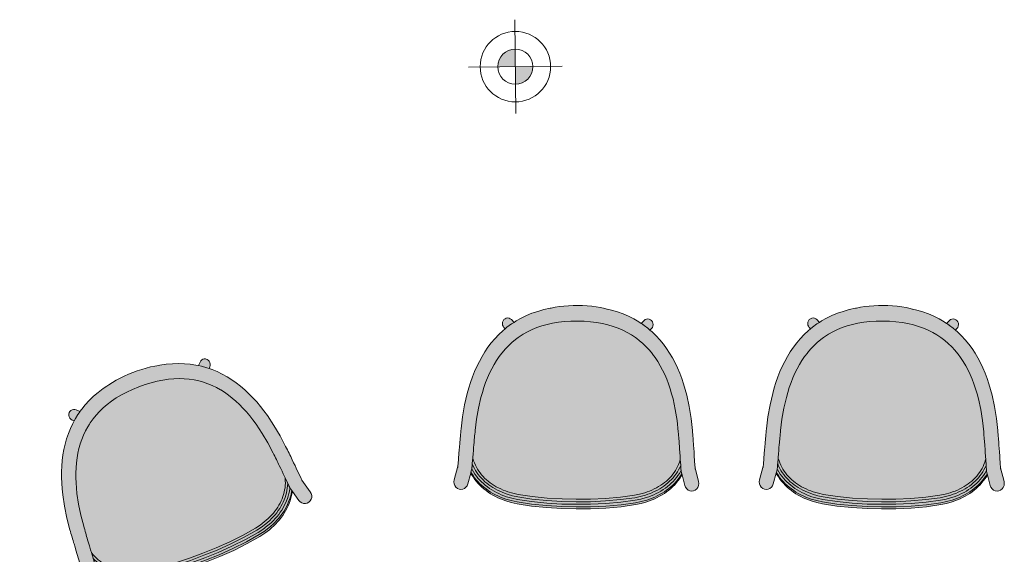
# Model space of a CAD drawing. Header units: millimetres. Extents: x 31882 to 271790, y -35693 to 24917.
# Tile 389 of 524: x 147994 to 150091, y 16677 to 17815. Entities that reach past the tile are written whole.
import ezdxf

# ---------------------------------------------------------------- set-up
doc = ezdxf.new("R2010")
doc.units = ezdxf.units.MM
doc.header["$MEASUREMENT"] = 0
for name, color, linetype, lineweight in [('02_Elevation 00', 8, 'Continuous', 9), ('08_Hatch', 140, 'Continuous', 9), ('@00 Furniture', 14, 'Continuous', 15)]:
    doc.layers.add(name, color=color, linetype=linetype, lineweight=lineweight)
doc.layers.add('PLUMBING-DW-WW-PIPE', color=7, linetype='Continuous', true_color=0x007f7f)

# ---------------------------------------------------------------- blocks, each defined once
blk = doc.blocks.new('bar chair')
at = {"layer": '08_Hatch', "true_color": 0xffffff}
h = blk.add_hatch(color=7, dxfattribs=at)
h.dxf.hatch_style = 1
h.paths.add_polyline_path([(9242.5, 11904.1), (9232.4, 11900.3), (9222.5, 11896.1), (9213, 11891.6), (9203.8, 11886.7), (9195, 11881.5), (9186.5, 11875.9), (9178.4, 11869.9), (9170.7, 11863.6), (9163.4, 11856.8), (9156.4, 11849.6), (9149.9, 11842), (9145.7, 11836.5), (9143.8, 11834), (9138.1, 11825.5), (9132.9, 11816.4), (9128.1, 11806.9), (9123.8, 11796.9), (9120, 11786.3), (9116.7, 11775.2), (9114, 11763.4), (9111.8, 11751.1), (9110.1, 11738.1), (9109.1, 11724.6), (9108.7, 11710.3), (9108.9, 11696.1), (9109.7, 11682.5), (9111.2, 11669.5), (9113.2, 11657.2), (9115.8, 11645.4), (9119, 11634.2), (9122.6, 11623.6), (9126.8, 11613.5), (9131.4, 11603.9), (9136.5, 11594.8), (9142.1, 11586.2), (9143.9, 11583.7), (9148.1, 11578.1), (9154.5, 11570.4), (9161.3, 11563.1), (9168.6, 11556.2), (9176.2, 11549.8), (9176.7, 11549.4), (9184.2, 11543.7), (9192.6, 11538), (9201.4, 11532.6), (9210.5, 11527.6), (9219.9, 11523), (9229.7, 11518.7), (9239.8, 11514.7), (9250.2, 11511), (9260.8, 11507.7), (9271.6, 11504.7), (9294.3, 11499.5), (9317.6, 11495.4), (9341.8, 11492.4), (9345.5, 11492.1), (9349.4, 11491.7), (9353.2, 11491.3), (9357, 11490.9), (9360.7, 11490.6), (9364.4, 11490.3), (9368, 11489.9), (9371.5, 11489.6), (9378.3, 11489), (9384.8, 11488.5), (9390.9, 11488), (9400.2, 11487.3), (9401.5, 11487.6), (9406.3, 11489.1), (9410.9, 11490.8), (9415.4, 11492.8), (9419.8, 11494.9), (9424, 11497.4), (9428.2, 11500), (9432.1, 11502.8), (9436, 11505.9), (9439.7, 11509.2), (9443.2, 11512.6), (9446.6, 11516.3), (9449.9, 11520.1), (9453, 11524.1), (9456, 11528.3), (9458.8, 11532.7), (9461.5, 11537.2), (9464, 11541.9), (9466.3, 11546.7), (9468.5, 11551.7), (9470.5, 11556.8), (9472.3, 11562), (9475.5, 11572.9), (9477.9, 11584.1), (9482.5, 11613.9), (9485.7, 11645.6), (9487.6, 11677.4), (9488.1, 11707.7), (9488.1, 11738), (9486.6, 11769.8), (9483.8, 11801.6), (9479.7, 11831.4), (9477.4, 11842.7), (9474.4, 11853.6), (9472.6, 11858.8), (9470.7, 11863.9), (9468.6, 11868.9), (9466.3, 11873.8), (9463.9, 11878.5), (9461.3, 11883.1), (9458.5, 11887.5), (9455.6, 11891.7), (9452.5, 11895.8), (9449.3, 11899.7), (9446, 11903.4), (9442.4, 11906.9), (9438.8, 11910.2), (9435, 11913.3), (9431.1, 11916.2), (9427, 11918.9), (9422.8, 11921.4), (9418.4, 11923.6), (9413.9, 11925.6), (9409.3, 11927.4), (9404.5, 11929), (9403.3, 11929.3), (9396.8, 11928.9), (9387.9, 11928.3), (9381.4, 11927.8), (9374.6, 11927.3), (9371, 11927.1), (9367.4, 11926.8), (9363.8, 11926.5), (9360.1, 11926.2), (9356.3, 11925.9), (9352.4, 11925.6), (9348.5, 11925.3), (9344.8, 11925), (9320.6, 11922.3), (9297.2, 11918.6), (9274.5, 11913.7), (9263.6, 11910.8), (9252.9, 11907.6)])
h.paths.add_polyline_path([(9093.5, 11807.5), (9089.1, 11795.3), (9085.4, 11782.5), (9083.3, 11773.7), (9083.1, 11772.9), (9082, 11768.5), (9080.1, 11759.6), (9078.5, 11750.3), (9077.2, 11740.7), (9076.3, 11730.9), (9075.8, 11721), (9075.5, 11711.1), (9075.6, 11701.1), (9076.1, 11691.2), (9076.8, 11681.4), (9077.9, 11671.9), (9079.4, 11662.5), (9081, 11654.3), (9081.4, 11651.8), (9084.4, 11638.5), (9088, 11625.7), (9092.2, 11613.4), (9097, 11601.7), (9102.4, 11590.5), (9108.4, 11579.9), (9111.4, 11575.2), (9114.9, 11569.8), (9122, 11560.1), (9125.2, 11556.3), (9129.6, 11551.1), (9137.6, 11542.5), (9146.2, 11534.4), (9155.1, 11526.8), (9164.5, 11519.7), (9174.2, 11513.1), (9184.3, 11507), (9194.7, 11501.3), (9205.4, 11496), (9216.4, 11491.1), (9227.7, 11486.7), (9239.2, 11482.6), (9250.9, 11478.9), (9263, 11475.6), (9287.4, 11470), (9312.5, 11465.6), (9337.9, 11462.5), (9342.2, 11462), (9346.3, 11461.6), (9350.3, 11461.2), (9354.3, 11460.9), (9358.2, 11460.5), (9362, 11460.1), (9365.8, 11459.8), (9369.5, 11459.5), (9376.6, 11458.9), (9383.4, 11458.3), (9389.7, 11457.8), (9413.7, 11455.9), (9415.3, 11455.7), (9417.6, 11455.5), (9417.6, 11455.5), (9419.6, 11455.4), (9419.9, 11455.3), (9419, 11455.4), (9418, 11455.5), (9417.7, 11455.5), (9446.9, 11447.6), (9451.1, 11447), (9455.2, 11447.5), (9459.1, 11449), (9462.5, 11451.4), (9465.1, 11454.5), (9466.7, 11458.2), (9467.3, 11462.1), (9466.8, 11466), (9465.2, 11469.7), (9462.7, 11472.8), (9459.3, 11475.3), (9455.4, 11476.8), (9432.6, 11483), (9430.7, 11483.5), (9425.8, 11484.9), (9425.5, 11484.9), (9425, 11485), (9423.3, 11485.2), (9423.2, 11485.2), (9420.8, 11485.5), (9420.1, 11485.6), (9419.3, 11485.7), (9418.2, 11485.8), (9417, 11485.9), (9415.6, 11486), (9414.1, 11486.2), (9412.6, 11486.3), (9412.6, 11486.3), (9412.4, 11486.3), (9412.2, 11486.3), (9400.2, 11487.3), (9390.9, 11488), (9384.8, 11488.5), (9378.3, 11489), (9371.5, 11489.6), (9368, 11489.9), (9364.4, 11490.3), (9360.7, 11490.6), (9357, 11490.9), (9353.2, 11491.3), (9349.4, 11491.7), (9345.5, 11492.1), (9341.8, 11492.4), (9317.6, 11495.4), (9294.3, 11499.5), (9271.6, 11504.7), (9260.8, 11507.7), (9250.2, 11511), (9239.8, 11514.7), (9229.7, 11518.7), (9219.9, 11523), (9210.5, 11527.6), (9201.4, 11532.6), (9192.6, 11538), (9184.2, 11543.7), (9176.7, 11549.4), (9176.2, 11549.8), (9168.6, 11556.2), (9161.3, 11563.1), (9154.5, 11570.4), (9148.1, 11578.1), (9143.9, 11583.7), (9142.1, 11586.2), (9136.5, 11594.8), (9131.4, 11603.9), (9126.8, 11613.5), (9122.6, 11623.6), (9119, 11634.2), (9115.8, 11645.4), (9113.2, 11657.2), (9111.2, 11669.5), (9109.7, 11682.5), (9108.9, 11696.1), (9108.7, 11710.3), (9109.1, 11724.6), (9110.1, 11738.1), (9111.8, 11751.1), (9114, 11763.4), (9116.7, 11775.2), (9120, 11786.3), (9123.8, 11796.9), (9128.1, 11806.9), (9132.9, 11816.4), (9138.1, 11825.5), (9143.8, 11834), (9145.7, 11836.5), (9149.9, 11842), (9156.4, 11849.6), (9163.4, 11856.8), (9170.7, 11863.6), (9178.4, 11869.9), (9178.9, 11870.3), (9186.5, 11875.9), (9195, 11881.5), (9203.8, 11886.7), (9213, 11891.6), (9222.5, 11896.1), (9232.4, 11900.3), (9242.5, 11904.1), (9252.9, 11907.6), (9263.6, 11910.8), (9274.5, 11913.7), (9297.2, 11918.6), (9320.6, 11922.3), (9344.8, 11925), (9348.5, 11925.3), (9352.4, 11925.6), (9356.3, 11925.9), (9360.1, 11926.2), (9363.8, 11926.5), (9367.4, 11926.8), (9371, 11927.1), (9374.6, 11927.3), (9381.4, 11927.8), (9387.9, 11928.3), (9396.8, 11928.9), (9403.3, 11929.3), (9415.3, 11930.1), (9416.4, 11930.2), (9416.4, 11930.2), (9417.2, 11930.2), (9418.7, 11930.3), (9420.1, 11930.4), (9421.3, 11930.5), (9422.4, 11930.6), (9423.3, 11930.7), (9423.9, 11930.7), (9426.4, 11931), (9428.1, 11931.2), (9428.6, 11931.3), (9428.9, 11931.3), (9433.8, 11932.6), (9435.8, 11933.1), (9458.7, 11939), (9462.6, 11940.5), (9465.9, 11942.9), (9468.5, 11946), (9470.2, 11949.6), (9470.7, 11953.6), (9470.2, 11957.5), (9468.6, 11961.1), (9466.1, 11964.3), (9462.8, 11966.7), (9458.9, 11968.3), (9454.7, 11968.8), (9450.5, 11968.3), (9421.2, 11960.8), (9421.5, 11960.8), (9423.1, 11960.9), (9423.4, 11961), (9422.5, 11960.9), (9421.2, 11960.8), (9421.2, 11960.8), (9420.2, 11960.7), (9418.8, 11960.6), (9417.2, 11960.5), (9415.5, 11960.4), (9396.2, 11959.1), (9386.9, 11958.5), (9380.1, 11958), (9373, 11957.5), (9369.3, 11957.3), (9365.5, 11957), (9361.7, 11956.7), (9357.8, 11956.4), (9353.8, 11956), (9349.7, 11955.7), (9345.7, 11955.4), (9341.4, 11955), (9315.9, 11952.2), (9290.7, 11948.2), (9266.3, 11942.9), (9254.1, 11939.7), (9242.3, 11936.2), (9230.8, 11932.3), (9219.4, 11928), (9208.4, 11923.3), (9197.6, 11918.2), (9187.1, 11912.6), (9176.9, 11906.6), (9167.1, 11900.1), (9157.7, 11893.2), (9148.6, 11885.7), (9140, 11877.8), (9131.8, 11869.3), (9127.9, 11864.7), (9124.1, 11860.3), (9117.9, 11852.2), (9117.3, 11851.3), (9116.9, 11850.8), (9116.4, 11850.1), (9115.3, 11848.5), (9113.9, 11846.4), (9113.7, 11846), (9113.7, 11846), (9110.2, 11840.8), (9104.1, 11830.2), (9098.5, 11819.1)])
h.paths.add_polyline_path([(9111.4, 11575.2), (9105.6, 11569.5), (9103.7, 11567.2), (9102.5, 11564.5), (9102.1, 11561.6), (9102.4, 11558.7), (9103.6, 11556), (9105.5, 11553.6), (9108, 11551.8), (9110.9, 11550.7), (9113.9, 11550.3), (9117.1, 11550.6), (9119.9, 11551.7), (9122.4, 11553.5), (9125.2, 11556.3), (9122, 11560.1), (9114.9, 11569.8)], flags=17)
h.paths.add_polyline_path([(9116.2, 11871.3), (9113.1, 11871), (9110.2, 11869.9), (9107.7, 11868.1), (9105.8, 11865.8), (9104.6, 11863.1), (9104.1, 11860.2), (9104.5, 11857.3), (9105.7, 11854.6), (9107.6, 11852.2), (9113.7, 11846), (9113.8, 11846.1), (9113.9, 11846.4), (9115.3, 11848.5), (9116.4, 11850.1), (9116.9, 11850.8), (9117.3, 11851.3), (9117.9, 11852.2), (9124.1, 11860.3), (9127.9, 11864.7), (9124.6, 11868), (9122.2, 11869.8), (9119.3, 11870.9)], flags=17)
h.paths.add_polyline_path([(9484.9, 11832.1), (9482.5, 11843.7), (9479.4, 11854.9), (9477.6, 11860.3), (9475.6, 11865.6), (9473.4, 11870.8), (9471.1, 11875.8), (9468.6, 11880.7), (9465.9, 11885.5), (9463, 11890.1), (9460, 11894.5), (9456.8, 11898.7), (9453.4, 11902.8), (9449.9, 11906.6), (9446.2, 11910.3), (9442.4, 11913.8), (9438.4, 11917.1), (9434.2, 11920.1), (9429.9, 11923), (9425.4, 11925.6), (9420.8, 11928), (9416.1, 11930.1), (9415.7, 11930.1), (9415.3, 11930.1), (9403.3, 11929.3), (9404.5, 11929), (9409.3, 11927.4), (9413.9, 11925.6), (9418.4, 11923.6), (9422.8, 11921.4), (9427, 11918.9), (9431.1, 11916.2), (9435, 11913.3), (9438.8, 11910.2), (9442.4, 11906.9), (9446, 11903.4), (9449.3, 11899.7), (9452.5, 11895.8), (9455.6, 11891.7), (9458.5, 11887.5), (9461.3, 11883.1), (9463.9, 11878.5), (9466.3, 11873.8), (9468.6, 11868.9), (9470.7, 11863.9), (9472.6, 11858.8), (9474.4, 11853.6), (9477.4, 11842.7), (9479.7, 11831.4), (9483.8, 11801.6), (9486.6, 11769.8), (9488.1, 11738), (9488.1, 11707.7), (9487.6, 11677.4), (9485.7, 11645.6), (9482.5, 11613.9), (9477.9, 11584.1), (9475.5, 11572.9), (9472.3, 11562), (9470.5, 11556.8), (9468.5, 11551.7), (9466.3, 11546.7), (9464, 11541.9), (9461.5, 11537.2), (9458.8, 11532.7), (9456, 11528.3), (9453, 11524.1), (9449.9, 11520.1), (9446.6, 11516.3), (9443.2, 11512.6), (9439.7, 11509.2), (9436, 11505.9), (9432.1, 11502.8), (9428.2, 11500), (9424, 11497.4), (9419.8, 11494.9), (9415.4, 11492.8), (9410.9, 11490.8), (9406.3, 11489.1), (9401.5, 11487.6), (9400.2, 11487.3), (9412.2, 11486.3), (9412.4, 11486.3), (9412.6, 11486.3), (9412.6, 11486.3), (9413, 11486.3), (9417.8, 11488.3), (9422.4, 11490.7), (9426.9, 11493.2), (9431.2, 11496), (9435.4, 11499), (9439.5, 11502.2), (9443.4, 11505.7), (9447.1, 11509.3), (9450.7, 11513.1), (9454.1, 11517.1), (9457.4, 11521.3), (9460.4, 11525.7), (9463.4, 11530.2), (9466.1, 11534.9), (9468.7, 11539.8), (9471.1, 11544.8), (9473.4, 11549.9), (9475.5, 11555.2), (9477.4, 11560.6), (9480.6, 11571.7), (9483.1, 11583.3), (9487.7, 11613.3), (9491, 11645.2), (9492.9, 11677.2), (9493.3, 11707.6), (9493.3, 11738.1), (9491.8, 11770.1), (9489, 11802.1)])
h.paths.add_polyline_path([(9490.3, 11833), (9487.9, 11844.9), (9484.7, 11856.4), (9482.8, 11862), (9480.8, 11867.5), (9478.5, 11872.8), (9476.1, 11878), (9473.5, 11883.1), (9470.7, 11888), (9467.7, 11892.8), (9464.5, 11897.4), (9461.2, 11901.8), (9457.7, 11906), (9454, 11910.1), (9450.1, 11914), (9446.1, 11917.6), (9441.9, 11921.1), (9437.5, 11924.3), (9433, 11927.3), (9428.2, 11930.1), (9426.4, 11931), (9423.9, 11930.7), (9423.3, 11930.7), (9422.4, 11930.6), (9421.3, 11930.5), (9420.1, 11930.4), (9418.7, 11930.3), (9417.2, 11930.2), (9416.7, 11930.2), (9416.4, 11930.2), (9416.1, 11930.1), (9420.8, 11928), (9425.4, 11925.6), (9429.9, 11923), (9434.2, 11920.1), (9438.4, 11917.1), (9442.4, 11913.8), (9446.2, 11910.3), (9449.9, 11906.6), (9453.4, 11902.8), (9456.8, 11898.7), (9460, 11894.5), (9463, 11890.1), (9465.9, 11885.5), (9468.6, 11880.7), (9471.1, 11875.8), (9473.4, 11870.8), (9475.6, 11865.6), (9477.6, 11860.3), (9479.4, 11854.9), (9482.5, 11843.7), (9484.9, 11832.1), (9489, 11802.1), (9491.8, 11770.1), (9493.3, 11738.1), (9493.3, 11707.6), (9492.9, 11677.2), (9491, 11645.2), (9487.7, 11613.3), (9483.1, 11583.3), (9480.6, 11571.7), (9477.4, 11560.6), (9475.5, 11555.2), (9473.4, 11549.9), (9471.1, 11544.8), (9468.7, 11539.8), (9466.1, 11534.9), (9463.4, 11530.2), (9460.4, 11525.7), (9457.4, 11521.3), (9454.1, 11517.1), (9450.7, 11513.1), (9447.1, 11509.3), (9443.4, 11505.7), (9439.5, 11502.2), (9435.4, 11499), (9431.2, 11496), (9426.9, 11493.2), (9422.4, 11490.7), (9417.8, 11488.3), (9413, 11486.3), (9413.3, 11486.2), (9413.6, 11486.2), (9414.1, 11486.2), (9415.6, 11486), (9417, 11485.9), (9418.2, 11485.8), (9419.3, 11485.7), (9420.1, 11485.6), (9420.8, 11485.5), (9423.2, 11485.2), (9425.1, 11486.2), (9429.9, 11488.9), (9434.5, 11491.8), (9438.9, 11495), (9443.2, 11498.4), (9447.3, 11502), (9451.2, 11505.8), (9454.9, 11509.8), (9458.5, 11514), (9461.9, 11518.4), (9465.1, 11522.9), (9468.2, 11527.6), (9471, 11532.5), (9473.7, 11537.5), (9476.2, 11542.7), (9478.6, 11548), (9480.7, 11553.5), (9482.7, 11559.1), (9486, 11570.5), (9488.6, 11582.4), (9493.2, 11612.7), (9496.5, 11644.8), (9498.4, 11677), (9498.9, 11707.6), (9498.8, 11738.2), (9497.4, 11770.4), (9494.5, 11802.6)])
h.paths.add_polyline_path([(9495.5, 11833.7), (9493, 11845.9), (9489.8, 11857.7), (9487.8, 11863.5), (9485.7, 11869.2), (9483.4, 11874.7), (9480.9, 11880.1), (9478.2, 11885.3), (9475.3, 11890.4), (9472.2, 11895.3), (9468.9, 11900.1), (9465.4, 11904.7), (9461.8, 11909.1), (9457.9, 11913.4), (9453.9, 11917.4), (9449.6, 11921.2), (9445.2, 11924.9), (9440.6, 11928.2), (9435.9, 11931.4), (9433.8, 11932.6), (9428.9, 11931.3), (9428.6, 11931.3), (9428.1, 11931.2), (9426.4, 11931), (9428.2, 11930.1), (9433, 11927.3), (9437.5, 11924.3), (9441.9, 11921.1), (9446.1, 11917.6), (9450.1, 11914), (9454, 11910.1), (9457.7, 11906), (9461.2, 11901.8), (9464.5, 11897.4), (9467.7, 11892.8), (9470.7, 11888), (9473.5, 11883.1), (9476.1, 11878), (9478.5, 11872.8), (9480.8, 11867.5), (9482.8, 11862), (9484.7, 11856.4), (9487.9, 11844.9), (9490.3, 11833), (9494.5, 11802.6), (9497.4, 11770.4), (9498.8, 11738.2), (9498.9, 11707.6), (9498.4, 11677), (9496.5, 11644.8), (9493.2, 11612.7), (9488.6, 11582.4), (9486, 11570.5), (9482.7, 11559.1), (9480.7, 11553.5), (9478.6, 11548), (9476.2, 11542.7), (9473.7, 11537.5), (9471, 11532.5), (9468.2, 11527.6), (9465.1, 11522.9), (9461.9, 11518.4), (9458.5, 11514), (9454.9, 11509.8), (9451.2, 11505.8), (9447.3, 11502), (9443.2, 11498.4), (9438.9, 11495), (9434.5, 11491.8), (9429.9, 11488.9), (9425.1, 11486.2), (9423.3, 11485.2), (9425, 11485), (9425.5, 11484.9), (9425.8, 11484.9), (9430.7, 11483.5), (9432.7, 11484.7), (9437.6, 11487.8), (9442.2, 11491.1), (9446.7, 11494.7), (9450.9, 11498.5), (9455, 11502.4), (9459, 11506.6), (9462.7, 11511), (9466.2, 11515.5), (9469.6, 11520.3), (9472.7, 11525.2), (9475.7, 11530.2), (9478.5, 11535.4), (9481.1, 11540.8), (9483.4, 11546.2), (9485.7, 11551.9), (9487.7, 11557.6), (9491.1, 11569.4), (9493.8, 11581.6), (9498.4, 11612.1), (9501.7, 11644.4), (9503.7, 11676.9), (9504.1, 11707.6), (9504.1, 11738.3), (9502.6, 11770.7), (9499.7, 11803.1)])
h.paths.add_polyline_path([(9499.6, 11833.7), (9497.1, 11845.9), (9493.8, 11857.7), (9491.8, 11863.5), (9489.6, 11869.1), (9487.3, 11874.7), (9484.7, 11880), (9481.9, 11885.3), (9479, 11890.4), (9475.8, 11895.3), (9472.5, 11900.1), (9468.9, 11904.7), (9465.2, 11909.1), (9461.3, 11913.4), (9457.2, 11917.4), (9452.8, 11921.2), (9448.3, 11924.8), (9443.7, 11928.2), (9438.8, 11931.4), (9435.8, 11933.1), (9433.8, 11932.6), (9435.9, 11931.4), (9440.6, 11928.2), (9445.2, 11924.9), (9449.6, 11921.2), (9453.9, 11917.4), (9457.9, 11913.4), (9461.8, 11909.1), (9465.4, 11904.7), (9468.9, 11900.1), (9472.2, 11895.3), (9475.3, 11890.4), (9478.2, 11885.3), (9480.9, 11880.1), (9483.4, 11874.7), (9485.7, 11869.2), (9487.8, 11863.5), (9489.8, 11857.7), (9493, 11845.9), (9495.5, 11833.7), (9499.7, 11803.1), (9502.6, 11770.7), (9504.1, 11738.3), (9504.1, 11707.6), (9503.7, 11676.9), (9501.7, 11644.4), (9498.4, 11612.1), (9493.8, 11581.6), (9491.1, 11569.4), (9487.7, 11557.6), (9485.7, 11551.9), (9483.4, 11546.2), (9481.1, 11540.8), (9478.5, 11535.4), (9475.7, 11530.2), (9472.7, 11525.2), (9469.6, 11520.3), (9466.2, 11515.5), (9462.7, 11511), (9459, 11506.6), (9455, 11502.4), (9450.9, 11498.5), (9446.7, 11494.7), (9442.2, 11491.1), (9437.6, 11487.8), (9432.7, 11484.7), (9430.7, 11483.5), (9432.6, 11483), (9435.7, 11484.7), (9440.6, 11487.8), (9445.3, 11491.1), (9449.9, 11494.7), (9454.2, 11498.4), (9458.4, 11502.4), (9462.4, 11506.6), (9466.2, 11511), (9469.8, 11515.5), (9473.2, 11520.2), (9476.4, 11525.1), (9479.5, 11530.2), (9482.3, 11535.4), (9484.9, 11540.7), (9487.4, 11546.2), (9489.6, 11551.8), (9491.7, 11557.6), (9495.2, 11569.3), (9497.9, 11581.5), (9502.6, 11612.1), (9506, 11644.4), (9508, 11676.8), (9508.5, 11707.5), (9508.4, 11738.2), (9506.9, 11770.7), (9504, 11803.1)])
at = {"layer": '@00 Furniture'}
for p, q in [((9341.4, 11955, 0), (9315.9, 11952.2, 0)), ((9345.7, 11955.4, 0), (9341.4, 11955, 0)), ((9349.7, 11955.7, 0), (9345.7, 11955.4, 0)), ((9353.8, 11956, 0), (9349.7, 11955.7, 0)), ((9357.8, 11956.4, 0), (9353.8, 11956, 0)), ((9361.7, 11956.7, 0), (9357.8, 11956.4, 0)), ((9365.5, 11957, 0), (9361.7, 11956.7, 0)), ((9369.3, 11957.3, 0), (9365.5, 11957, 0)), ((9373, 11957.5, 0), (9369.3, 11957.3, 0)), ((9373, 11957.5, 0), (9380.1, 11958, 0)), ((9380.1, 11958, 0), (9386.9, 11958.5, 0)), ((9396.2, 11959.1, 0), (9386.9, 11958.5, 0)), ((9415.5, 11960.4, 0), (9396.2, 11959.1, 0)), ((9417.2, 11960.5, 0), (9415.5, 11960.4, 0)), ((9418.8, 11960.6, 0), (9417.2, 11960.5, 0)), ((9420.2, 11960.7, 0), (9418.8, 11960.6, 0)), ((9421.2, 11960.8, 0), (9420.2, 11960.7, 0)), ((9421.2, 11960.8, 0), (9450.5, 11968.3, 0)), ((9421.5, 11960.8, 0), (9421.2, 11960.8, 0)), ((9422.5, 11960.9, 0), (9421.5, 11960.8, 0)), ((9423.4, 11961, 0), (9422.5, 11960.9, 0)), ((9424.1, 11961, 0), (9423.4, 11961, 0)), ((9450.5, 11968.3, 0), (9454.7, 11968.8, 0)), ((9454.7, 11968.8, 0), (9458.9, 11968.3, 0)), ((9462.8, 11966.7, 0), (9458.9, 11968.3, 0)), ((9466.1, 11964.3, 0), (9462.8, 11966.7, 0)), ((9468.6, 11961.1, 0), (9466.1, 11964.3, 0)), ((9470.2, 11957.5, 0), (9468.6, 11961.1, 0)), ((9470.7, 11953.6, 0), (9470.2, 11957.5, 0)), ((9470.2, 11949.6, 0), (9470.7, 11953.6, 0)), ((9230.8, 11932.3, 0), (9219.4, 11928, 0)), ((9242.3, 11936.2, 0), (9230.8, 11932.3, 0)), ((9254.1, 11939.7, 0), (9242.3, 11936.2, 0)), ((9266.3, 11942.9, 0), (9254.1, 11939.7, 0)), ((9290.7, 11948.2, 0), (9266.3, 11942.9, 0)), ((9315.9, 11952.2, 0), (9290.7, 11948.2, 0)), ((9428.9, 11931.3, 0), (9428.6, 11931.3, 0)), ((9433.8, 11932.6, 0), (9428.9, 11931.3, 0)), ((9435.8, 11933.1, 0), (9433.8, 11932.6, 0)), ((9433.8, 11932.6, 0), (9435.9, 11931.4, 0)), ((9458.7, 11939, 0), (9435.8, 11933.1, 0)), ((9435.8, 11933.1, 0), (9438.8, 11931.4, 0)), ((9435.9, 11931.4, 0), (9440.6, 11928.2, 0)), ((9438.8, 11931.4, 0), (9443.7, 11928.2, 0)), ((9458.7, 11939, 0), (9462.6, 11940.5, 0)), ((9462.6, 11940.5, 0), (9465.9, 11942.9, 0)), ((9465.9, 11942.9, 0), (9468.5, 11946, 0)), ((9468.5, 11946, 0), (9470.2, 11949.6, 0)), ((9187.1, 11912.6, 0), (9176.9, 11906.6, 0)), ((9197.6, 11918.2, 0), (9187.1, 11912.6, 0)), ((9208.4, 11923.3, 0), (9197.6, 11918.2, 0)), ((9219.4, 11928, 0), (9208.4, 11923.3, 0)), ((9252.9, 11907.6, 0), (9263.6, 11910.8, 0)), ((9263.6, 11910.8, 0), (9274.5, 11913.7, 0)), ((9274.5, 11913.7, 0), (9297.2, 11918.6, 0)), ((9297.2, 11918.6, 0), (9320.6, 11922.3, 0)), ((9320.6, 11922.3, 0), (9344.8, 11925, 0)), ((9344.8, 11925, 0), (9348.5, 11925.3, 0)), ((9348.5, 11925.3, 0), (9352.4, 11925.6, 0)), ((9352.4, 11925.6, 0), (9356.3, 11925.9, 0)), ((9356.3, 11925.9, 0), (9360.1, 11926.2, 0)), ((9360.1, 11926.2, 0), (9363.8, 11926.5, 0)), ((9363.8, 11926.5, 0), (9367.4, 11926.8, 0)), ((9367.4, 11926.8, 0), (9371, 11927.1, 0)), ((9371, 11927.1, 0), (9374.6, 11927.3, 0)), ((9374.6, 11927.3, 0), (9381.4, 11927.8, 0)), ((9381.4, 11927.8, 0), (9387.9, 11928.3, 0)), ((9396.8, 11928.9, 0), (9387.9, 11928.3, 0)), ((9403.3, 11929.3, 0), (9396.8, 11928.9, 0)), ((9415.3, 11930.1, 0), (9403.3, 11929.3, 0)), ((9403.3, 11929.3, 0), (9404.5, 11929, 0)), ((9404.5, 11929, 0), (9409.3, 11927.4, 0)), ((9409.3, 11927.4, 0), (9413.9, 11925.6, 0)), ((9413.9, 11925.6, 0), (9418.4, 11923.6, 0)), ((9415.3, 11930.1, 0), (9415.7, 11930.1, 0)), ((9415.7, 11930.1, 0), (9416.1, 11930.1, 0)), ((9416.1, 11930.1, 0), (9416.4, 11930.2, 0)), ((9416.1, 11930.1, 0), (9420.8, 11928, 0)), ((9416.4, 11930.2, 0), (9416.7, 11930.2, 0)), ((9416.7, 11930.2, 0), (9417.2, 11930.2, 0)), ((9417.2, 11930.2, 0), (9418.7, 11930.3, 0)), ((9418.4, 11923.6, 0), (9422.8, 11921.4, 0)), ((9418.7, 11930.3, 0), (9420.1, 11930.4, 0)), ((9420.1, 11930.4, 0), (9421.3, 11930.5, 0)), ((9420.8, 11928, 0), (9425.4, 11925.6, 0)), ((9421.3, 11930.5, 0), (9422.4, 11930.6, 0)), ((9422.4, 11930.6, 0), (9423.3, 11930.7, 0)), ((9422.8, 11921.4, 0), (9427, 11918.9, 0)), ((9423.3, 11930.7, 0), (9423.9, 11930.7, 0)), ((9423.9, 11930.7, 0), (9426.4, 11931, 0)), ((9425.4, 11925.6, 0), (9429.9, 11923, 0)), ((9426.4, 11931, 0), (9428.1, 11931.2, 0)), ((9428.2, 11930.1, 0), (9426.4, 11931, 0)), ((9427, 11918.9, 0), (9431.1, 11916.2, 0)), ((9428.6, 11931.3, 0), (9428.1, 11931.2, 0)), ((9433, 11927.3, 0), (9428.2, 11930.1, 0)), ((9429.9, 11923, 0), (9434.2, 11920.1, 0)), ((9431.1, 11916.2, 0), (9435, 11913.3, 0)), ((9437.5, 11924.3, 0), (9433, 11927.3, 0)), ((9434.2, 11920.1, 0), (9438.4, 11917.1, 0)), ((9435, 11913.3, 0), (9438.8, 11910.2, 0)), ((9441.9, 11921.1, 0), (9437.5, 11924.3, 0)), ((9438.4, 11917.1, 0), (9442.4, 11913.8, 0)), ((9440.6, 11928.2, 0), (9445.2, 11924.9, 0)), ((9446.1, 11917.6, 0), (9441.9, 11921.1, 0)), ((9442.4, 11913.8, 0), (9446.2, 11910.3, 0)), ((9443.7, 11928.2, 0), (9448.3, 11924.8, 0)), ((9445.2, 11924.9, 0), (9449.6, 11921.2, 0)), ((9450.1, 11914, 0), (9446.1, 11917.6, 0)), ((9448.3, 11924.8, 0), (9452.8, 11921.2, 0)), ((9449.6, 11921.2, 0), (9453.9, 11917.4, 0)), ((9454, 11910.1, 0), (9450.1, 11914, 0)), ((9452.8, 11921.2, 0), (9457.2, 11917.4, 0)), ((9453.9, 11917.4, 0), (9457.9, 11913.4, 0)), ((9457.2, 11917.4, 0), (9461.3, 11913.4, 0)), ((9457.9, 11913.4, 0), (9461.8, 11909.1, 0)), ((9461.3, 11913.4, 0), (9465.2, 11909.1, 0)), ((9157.7, 11893.2, 0), (9148.6, 11885.7, 0)), ((9167.1, 11900.1, 0), (9157.7, 11893.2, 0)), ((9176.9, 11906.6, 0), (9167.1, 11900.1, 0)), ((9203.8, 11886.7, 0), (9213, 11891.6, 0)), ((9213, 11891.6, 0), (9222.5, 11896.1, 0)), ((9222.5, 11896.1, 0), (9232.4, 11900.3, 0)), ((9232.4, 11900.3, 0), (9242.5, 11904.1, 0)), ((9242.5, 11904.1, 0), (9252.9, 11907.6, 0)), ((9438.8, 11910.2, 0), (9442.4, 11906.9, 0)), ((9442.4, 11906.9, 0), (9446, 11903.4, 0)), ((9446, 11903.4, 0), (9449.3, 11899.7, 0)), ((9446.2, 11910.3, 0), (9449.9, 11906.6, 0)), ((9449.3, 11899.7, 0), (9452.5, 11895.8, 0)), ((9449.9, 11906.6, 0), (9453.4, 11902.8, 0)), ((9452.5, 11895.8, 0), (9455.6, 11891.7, 0)), ((9453.4, 11902.8, 0), (9456.8, 11898.7, 0)), ((9457.7, 11906, 0), (9454, 11910.1, 0)), ((9455.6, 11891.7, 0), (9458.5, 11887.5, 0)), ((9456.8, 11898.7, 0), (9460, 11894.5, 0)), ((9461.2, 11901.8, 0), (9457.7, 11906, 0)), ((9460, 11894.5, 0), (9463, 11890.1, 0)), ((9464.5, 11897.4, 0), (9461.2, 11901.8, 0)), ((9461.8, 11909.1, 0), (9465.4, 11904.7, 0)), ((9463, 11890.1, 0), (9465.9, 11885.5, 0)), ((9467.7, 11892.8, 0), (9464.5, 11897.4, 0)), ((9465.2, 11909.1, 0), (9468.9, 11904.7, 0)), ((9465.4, 11904.7, 0), (9468.9, 11900.1, 0)), ((9470.7, 11888, 0), (9467.7, 11892.8, 0)), ((9468.9, 11904.7, 0), (9472.5, 11900.1, 0)), ((9468.9, 11900.1, 0), (9472.2, 11895.3, 0)), ((9472.2, 11895.3, 0), (9475.3, 11890.4, 0)), ((9472.5, 11900.1, 0), (9475.8, 11895.3, 0)), ((9475.3, 11890.4, 0), (9478.2, 11885.3, 0)), ((9475.8, 11895.3, 0), (9479, 11890.4, 0)), ((9479, 11890.4, 0), (9481.9, 11885.3, 0)), ((9110.2, 11869.9, 0), (9107.7, 11868.1, 0)), ((9113.1, 11871, 0), (9110.2, 11869.9, 0)), ((9113.1, 11871, 0), (9116.2, 11871.3, 0)), ((9116.2, 11871.3, 0), (9119.3, 11870.9, 0)), ((9122.2, 11869.8, 0), (9119.3, 11870.9, 0)), ((9124.6, 11868, 0), (9122.2, 11869.8, 0)), ((9131.8, 11869.3, 0), (9127.9, 11864.7, 0)), ((9140, 11877.8, 0), (9131.8, 11869.3, 0)), ((9148.6, 11885.7, 0), (9140, 11877.8, 0)), ((9170.7, 11863.6, 0), (9178.4, 11869.9, 0)), ((9178.4, 11869.9, 0), (9178.9, 11870.3, 0)), ((9178.9, 11870.3, 0), (9186.5, 11875.9, 0)), ((9186.5, 11875.9, 0), (9195, 11881.5, 0)), ((9195, 11881.5, 0), (9203.8, 11886.7, 0)), ((9458.5, 11887.5, 0), (9461.3, 11883.1, 0)), ((9461.3, 11883.1, 0), (9463.9, 11878.5, 0)), ((9463.9, 11878.5, 0), (9466.3, 11873.8, 0)), ((9465.9, 11885.5, 0), (9468.6, 11880.7, 0)), ((9466.3, 11873.8, 0), (9468.6, 11868.9, 0)), ((9468.6, 11880.7, 0), (9471.1, 11875.8, 0)), ((9468.6, 11868.9, 0), (9470.7, 11863.9, 0)), ((9473.5, 11883.1, 0), (9470.7, 11888, 0)), ((9471.1, 11875.8, 0), (9473.4, 11870.8, 0)), ((9473.4, 11870.8, 0), (9475.6, 11865.6, 0)), ((9476.1, 11878, 0), (9473.5, 11883.1, 0)), ((9478.5, 11872.8, 0), (9476.1, 11878, 0)), ((9478.2, 11885.3, 0), (9480.9, 11880.1, 0)), ((9480.8, 11867.5, 0), (9478.5, 11872.8, 0)), ((9480.9, 11880.1, 0), (9483.4, 11874.7, 0)), ((9481.9, 11885.3, 0), (9484.7, 11880, 0)), ((9483.4, 11874.7, 0), (9485.7, 11869.2, 0)), ((9484.7, 11880, 0), (9487.3, 11874.7, 0)), ((9485.7, 11869.2, 0), (9487.8, 11863.5, 0)), ((9487.3, 11874.7, 0), (9489.6, 11869.1, 0)), ((9489.6, 11869.1, 0), (9491.8, 11863.5, 0)), ((9104.6, 11863.1, 0), (9104.1, 11860.2, 0)), ((9104.1, 11860.2, 0), (9104.5, 11857.3, 0)), ((9104.5, 11857.3, 0), (9105.7, 11854.6, 0)), ((9105.8, 11865.8, 0), (9104.6, 11863.1, 0)), ((9105.7, 11854.6, 0), (9107.6, 11852.2, 0)), ((9107.7, 11868.1, 0), (9105.8, 11865.8, 0)), ((9113.7, 11846, 0), (9107.6, 11852.2, 0)), ((9113.9, 11846.4, 0), (9115.3, 11848.5, 0)), ((9115.3, 11848.5, 0), (9116.4, 11850.1, 0)), ((9116.9, 11850.8, 0), (9116.4, 11850.1, 0)), ((9117.3, 11851.3, 0), (9116.9, 11850.8, 0)), ((9117.3, 11851.3, 0), (9117.9, 11852.2, 0)), ((9124.1, 11860.3, 0), (9117.9, 11852.2, 0)), ((9117.9, 11852.2, 0), (9118.2, 11852.8, 0)), ((9127.9, 11864.7, 0), (9124.1, 11860.3, 0)), ((9124.6, 11868, 0), (9127.9, 11864.7, 0)), ((9149.9, 11842, 0), (9156.4, 11849.6, 0)), ((9156.4, 11849.6, 0), (9163.4, 11856.8, 0)), ((9163.4, 11856.8, 0), (9170.7, 11863.6, 0)), ((9470.7, 11863.9, 0), (9472.6, 11858.8, 0)), ((9472.6, 11858.8, 0), (9474.4, 11853.6, 0)), ((9474.4, 11853.6, 0), (9477.4, 11842.7, 0)), ((9475.6, 11865.6, 0), (9477.6, 11860.3, 0)), ((9477.6, 11860.3, 0), (9479.4, 11854.9, 0)), ((9479.4, 11854.9, 0), (9482.5, 11843.7, 0)), ((9482.8, 11862, 0), (9480.8, 11867.5, 0)), ((9484.7, 11856.4, 0), (9482.8, 11862, 0)), ((9487.9, 11844.9, 0), (9484.7, 11856.4, 0)), ((9487.8, 11863.5, 0), (9489.8, 11857.7, 0)), ((9489.8, 11857.7, 0), (9493, 11845.9, 0)), ((9491.8, 11863.5, 0), (9493.8, 11857.7, 0)), ((9493.8, 11857.7, 0), (9497.1, 11845.9, 0)), ((9104.1, 11830.2, 0), (9098.5, 11819.1, 0)), ((9110.2, 11840.8, 0), (9104.1, 11830.2, 0)), ((9113.7, 11846, 0), (9110.2, 11840.8, 0)), ((9113.8, 11846.1, 0), (9113.7, 11846, 0)), ((9113.8, 11846.1, 0), (9113.9, 11846.4, 0)), ((9138.1, 11825.5, 0), (9143.8, 11834, 0)), ((9143.8, 11834, 0), (9145.7, 11836.5, 0)), ((9145.7, 11836.5, 0), (9149.9, 11842, 0)), ((9477.4, 11842.7, 0), (9479.7, 11831.4, 0)), ((9479.7, 11831.4, 0), (9483.8, 11801.6, 0)), ((9482.5, 11843.7, 0), (9484.9, 11832.1, 0)), ((9484.9, 11832.1, 0), (9489, 11802.1, 0)), ((9490.3, 11833, 0), (9487.9, 11844.9, 0)), ((9494.5, 11802.6, 0), (9490.3, 11833, 0)), ((9493, 11845.9, 0), (9495.5, 11833.7, 0)), ((9495.5, 11833.7, 0), (9499.7, 11803.1, 0)), ((9497.1, 11845.9, 0), (9499.6, 11833.7, 0)), ((9499.6, 11833.7, 0), (9504, 11803.1, 0)), ((9093.5, 11807.5, 0), (9089.1, 11795.3, 0)), ((9098.5, 11819.1, 0), (9093.5, 11807.5, 0)), ((9123.8, 11796.9, 0), (9128.1, 11806.9, 0)), ((9128.1, 11806.9, 0), (9132.9, 11816.4, 0)), ((9132.9, 11816.4, 0), (9138.1, 11825.5, 0)), ((9089.1, 11795.3, 0), (9085.4, 11782.5, 0)), ((9116.7, 11775.2, 0), (9120, 11786.3, 0)), ((9120, 11786.3, 0), (9123.8, 11796.9, 0)), ((9483.8, 11801.6, 0), (9486.6, 11769.8, 0)), ((9489, 11802.1, 0), (9491.8, 11770.1, 0)), ((9497.4, 11770.4, 0), (9494.5, 11802.6, 0)), ((9499.7, 11803.1, 0), (9502.6, 11770.7, 0)), ((9504, 11803.1, 0), (9506.9, 11770.7, 0)), ((9080.1, 11759.6, 0), (9082, 11768.5, 0)), ((9082, 11768.5, 0), (9083.1, 11772.9, 0)), ((9083.1, 11772.9, 0), (9083.3, 11773.7, 0)), ((9085.4, 11782.5, 0), (9083.3, 11773.7, 0)), ((9114, 11763.4, 0), (9116.7, 11775.2, 0)), ((9486.6, 11769.8, 0), (9488.1, 11738, 0)), ((9491.8, 11770.1, 0), (9493.3, 11738.1, 0)), ((9498.8, 11738.2, 0), (9497.4, 11770.4, 0)), ((9502.6, 11770.7, 0), (9504.1, 11738.3, 0)), ((9506.9, 11770.7, 0), (9508.4, 11738.2, 0)), ((9077.2, 11740.7, 0), (9078.5, 11750.3, 0)), ((9078.5, 11750.3, 0), (9080.1, 11759.6, 0)), ((9110.1, 11738.1, 0), (9111.8, 11751.1, 0)), ((9111.8, 11751.1, 0), (9114, 11763.4, 0)), ((9075.8, 11721, 0), (9076.3, 11730.9, 0)), ((9076.3, 11730.9, 0), (9077.2, 11740.7, 0)), ((9108.7, 11710.3, 0), (9109.1, 11724.6, 0)), ((9109.1, 11724.6, 0), (9110.1, 11738.1, 0)), ((9488.1, 11738, 0), (9488.1, 11707.7, 0)), ((9493.3, 11738.1, 0), (9493.3, 11707.6, 0)), ((9498.9, 11707.6, 0), (9498.8, 11738.2, 0)), ((9504.1, 11738.3, 0), (9504.1, 11707.6, 0)), ((9508.4, 11738.2, 0), (9508.5, 11707.5, 0)), ((9075.5, 11711.1, 0), (9075.8, 11721, 0)), ((9075.6, 11701.1, 0), (9075.5, 11711.1, 0)), ((9076.1, 11691.2, 0), (9075.6, 11701.1, 0)), ((9108.9, 11696.1, 0), (9108.7, 11710.3, 0)), ((9488.1, 11707.7, 0), (9487.6, 11677.4, 0)), ((9493.3, 11707.6, 0), (9492.9, 11677.2, 0)), ((9498.4, 11677, 0), (9498.9, 11707.6, 0)), ((9504.1, 11707.6, 0), (9503.7, 11676.9, 0)), ((9508.5, 11707.5, 0), (9508, 11676.8, 0)), ((9076.8, 11681.4, 0), (9076.1, 11691.2, 0)), ((9077.9, 11671.9, 0), (9076.8, 11681.4, 0)), ((9109.7, 11682.5, 0), (9108.9, 11696.1, 0)), ((9111.2, 11669.5, 0), (9109.7, 11682.5, 0)), ((9079.4, 11662.5, 0), (9077.9, 11671.9, 0)), ((9081, 11654.3, 0), (9079.4, 11662.5, 0)), ((9113.2, 11657.2, 0), (9111.2, 11669.5, 0)), ((9487.6, 11677.4, 0), (9485.7, 11645.6, 0)), ((9492.9, 11677.2, 0), (9491, 11645.2, 0)), ((9496.5, 11644.8, 0), (9498.4, 11677, 0)), ((9503.7, 11676.9, 0), (9501.7, 11644.4, 0)), ((9508, 11676.8, 0), (9506, 11644.4, 0)), ((9081, 11654.3, 0), (9081.4, 11651.8, 0)), ((9081.4, 11651.8, 0), (9084.4, 11638.5, 0)), ((9084.4, 11638.5, 0), (9088, 11625.7, 0)), ((9115.8, 11645.4, 0), (9113.2, 11657.2, 0)), ((9119, 11634.2, 0), (9115.8, 11645.4, 0)), ((9485.7, 11645.6, 0), (9482.5, 11613.9, 0)), ((9491, 11645.2, 0), (9487.7, 11613.3, 0)), ((9493.2, 11612.7, 0), (9496.5, 11644.8, 0)), ((9501.7, 11644.4, 0), (9498.4, 11612.1, 0)), ((9506, 11644.4, 0), (9502.6, 11612.1, 0)), ((9088, 11625.7, 0), (9092.2, 11613.4, 0)), ((9122.6, 11623.6, 0), (9119, 11634.2, 0)), ((9126.8, 11613.5, 0), (9122.6, 11623.6, 0)), ((9092.2, 11613.4, 0), (9097, 11601.7, 0)), ((9097, 11601.7, 0), (9102.4, 11590.5, 0)), ((9131.4, 11603.9, 0), (9126.8, 11613.5, 0)), ((9136.5, 11594.8, 0), (9131.4, 11603.9, 0)), ((9482.5, 11613.9, 0), (9477.9, 11584.1, 0)), ((9487.7, 11613.3, 0), (9483.1, 11583.3, 0)), ((9488.6, 11582.4, 0), (9493.2, 11612.7, 0)), ((9498.4, 11612.1, 0), (9493.8, 11581.6, 0)), ((9502.6, 11612.1, 0), (9497.9, 11581.5, 0)), ((9102.4, 11590.5, 0), (9108.4, 11579.9, 0)), ((9105.6, 11569.5, 0), (9111.4, 11575.2, 0)), ((9108.4, 11579.9, 0), (9111.4, 11575.2, 0)), ((9111.4, 11575.2, 0), (9114.9, 11569.8, 0)), ((9142.1, 11586.2, 0), (9136.5, 11594.8, 0)), ((9143.9, 11583.7, 0), (9142.1, 11586.2, 0)), ((9148.1, 11578.1, 0), (9143.9, 11583.7, 0)), ((9154.5, 11570.4, 0), (9148.1, 11578.1, 0)), ((9477.9, 11584.1, 0), (9475.5, 11572.9, 0)), ((9483.1, 11583.3, 0), (9480.6, 11571.7, 0)), ((9486, 11570.5, 0), (9488.6, 11582.4, 0)), ((9493.8, 11581.6, 0), (9491.1, 11569.4, 0)), ((9497.9, 11581.5, 0), (9495.2, 11569.3, 0)), ((9102.5, 11564.5, 0), (9102.1, 11561.6, 0)), ((9102.1, 11561.6, 0), (9102.4, 11558.7, 0)), ((9102.4, 11558.7, 0), (9103.6, 11556, 0)), ((9103.7, 11567.2, 0), (9102.5, 11564.5, 0)), ((9103.6, 11556, 0), (9105.5, 11553.6, 0)), ((9105.6, 11569.5, 0), (9103.7, 11567.2, 0)), ((9114.9, 11569.8, 0), (9122, 11560.1, 0)), ((9122, 11560.1, 0), (9125.2, 11556.3, 0)), ((9125.2, 11556.3, 0), (9122.4, 11553.5, 0)), ((9125.2, 11556.3, 0), (9129.6, 11551.1, 0)), ((9161.3, 11563.1, 0), (9154.5, 11570.4, 0)), ((9168.6, 11556.2, 0), (9161.3, 11563.1, 0)), ((9176.2, 11549.8, 0), (9168.6, 11556.2, 0)), ((9470.5, 11556.8, 0), (9468.5, 11551.7, 0)), ((9472.3, 11562, 0), (9470.5, 11556.8, 0)), ((9475.5, 11572.9, 0), (9472.3, 11562, 0)), ((9475.5, 11555.2, 0), (9473.4, 11549.9, 0)), ((9477.4, 11560.6, 0), (9475.5, 11555.2, 0)), ((9480.6, 11571.7, 0), (9477.4, 11560.6, 0)), ((9480.7, 11553.5, 0), (9482.7, 11559.1, 0)), ((9482.7, 11559.1, 0), (9486, 11570.5, 0)), ((9487.7, 11557.6, 0), (9485.7, 11551.9, 0)), ((9491.1, 11569.4, 0), (9487.7, 11557.6, 0)), ((9491.7, 11557.6, 0), (9489.6, 11551.8, 0)), ((9495.2, 11569.3, 0), (9491.7, 11557.6, 0)), ((9105.5, 11553.6, 0), (9108, 11551.8, 0)), ((9110.9, 11550.7, 0), (9108, 11551.8, 0)), ((9113.9, 11550.3, 0), (9110.9, 11550.7, 0)), ((9117.1, 11550.6, 0), (9113.9, 11550.3, 0)), ((9117.1, 11550.6, 0), (9119.9, 11551.7, 0)), ((9119.9, 11551.7, 0), (9122.4, 11553.5, 0)), ((9129.6, 11551.1, 0), (9137.6, 11542.5, 0)), ((9137.6, 11542.5, 0), (9146.2, 11534.4, 0)), ((9146.2, 11534.4, 0), (9155.1, 11526.8, 0)), ((9176.7, 11549.4, 0), (9176.2, 11549.8, 0)), ((9184.2, 11543.7, 0), (9176.7, 11549.4, 0)), ((9192.6, 11538, 0), (9184.2, 11543.7, 0)), ((9201.4, 11532.6, 0), (9192.6, 11538, 0)), ((9461.5, 11537.2, 0), (9458.8, 11532.7, 0)), ((9464, 11541.9, 0), (9461.5, 11537.2, 0)), ((9466.1, 11534.9, 0), (9463.4, 11530.2, 0)), ((9466.3, 11546.7, 0), (9464, 11541.9, 0)), ((9468.7, 11539.8, 0), (9466.1, 11534.9, 0)), ((9468.5, 11551.7, 0), (9466.3, 11546.7, 0)), ((9471.1, 11544.8, 0), (9468.7, 11539.8, 0)), ((9471, 11532.5, 0), (9473.7, 11537.5, 0)), ((9473.4, 11549.9, 0), (9471.1, 11544.8, 0)), ((9473.7, 11537.5, 0), (9476.2, 11542.7, 0)), ((9478.5, 11535.4, 0), (9475.7, 11530.2, 0)), ((9476.2, 11542.7, 0), (9478.6, 11548, 0)), ((9481.1, 11540.8, 0), (9478.5, 11535.4, 0)), ((9478.6, 11548, 0), (9480.7, 11553.5, 0)), ((9482.3, 11535.4, 0), (9479.5, 11530.2, 0)), ((9483.4, 11546.2, 0), (9481.1, 11540.8, 0)), ((9484.9, 11540.7, 0), (9482.3, 11535.4, 0)), ((9485.7, 11551.9, 0), (9483.4, 11546.2, 0)), ((9487.4, 11546.2, 0), (9484.9, 11540.7, 0)), ((9489.6, 11551.8, 0), (9487.4, 11546.2, 0)), ((9155.1, 11526.8, 0), (9164.5, 11519.7, 0)), ((9164.5, 11519.7, 0), (9174.2, 11513.1, 0)), ((9174.2, 11513.1, 0), (9184.3, 11507, 0)), ((9210.5, 11527.6, 0), (9201.4, 11532.6, 0)), ((9219.9, 11523, 0), (9210.5, 11527.6, 0)), ((9229.7, 11518.7, 0), (9219.9, 11523, 0)), ((9239.8, 11514.7, 0), (9229.7, 11518.7, 0)), ((9250.2, 11511, 0), (9239.8, 11514.7, 0)), ((9443.2, 11512.6, 0), (9439.7, 11509.2, 0)), ((9446.6, 11516.3, 0), (9443.2, 11512.6, 0)), ((9449.9, 11520.1, 0), (9446.6, 11516.3, 0)), ((9450.7, 11513.1, 0), (9447.1, 11509.3, 0)), ((9453, 11524.1, 0), (9449.9, 11520.1, 0)), ((9454.1, 11517.1, 0), (9450.7, 11513.1, 0)), ((9456, 11528.3, 0), (9453, 11524.1, 0)), ((9457.4, 11521.3, 0), (9454.1, 11517.1, 0)), ((9454.9, 11509.8, 0), (9458.5, 11514, 0)), ((9458.8, 11532.7, 0), (9456, 11528.3, 0)), ((9460.4, 11525.7, 0), (9457.4, 11521.3, 0)), ((9458.5, 11514, 0), (9461.9, 11518.4, 0)), ((9463.4, 11530.2, 0), (9460.4, 11525.7, 0)), ((9461.9, 11518.4, 0), (9465.1, 11522.9, 0)), ((9466.2, 11515.5, 0), (9462.7, 11511, 0)), ((9465.1, 11522.9, 0), (9468.2, 11527.6, 0)), ((9469.6, 11520.3, 0), (9466.2, 11515.5, 0)), ((9469.8, 11515.5, 0), (9466.2, 11511, 0)), ((9468.2, 11527.6, 0), (9471, 11532.5, 0)), ((9472.7, 11525.2, 0), (9469.6, 11520.3, 0)), ((9473.2, 11520.2, 0), (9469.8, 11515.5, 0)), ((9475.7, 11530.2, 0), (9472.7, 11525.2, 0)), ((9476.4, 11525.1, 0), (9473.2, 11520.2, 0)), ((9479.5, 11530.2, 0), (9476.4, 11525.1, 0)), ((9184.3, 11507, 0), (9194.7, 11501.3, 0)), ((9194.7, 11501.3, 0), (9205.4, 11496, 0)), ((9205.4, 11496, 0), (9216.4, 11491.1, 0)), ((9216.4, 11491.1, 0), (9227.7, 11486.7, 0)), ((9260.8, 11507.7, 0), (9250.2, 11511, 0)), ((9271.6, 11504.7, 0), (9260.8, 11507.7, 0)), ((9294.3, 11499.5, 0), (9271.6, 11504.7, 0)), ((9317.6, 11495.4, 0), (9294.3, 11499.5, 0)), ((9341.8, 11492.4, 0), (9317.6, 11495.4, 0)), ((9345.5, 11492.1, 0), (9341.8, 11492.4, 0)), ((9349.4, 11491.7, 0), (9345.5, 11492.1, 0)), ((9353.2, 11491.3, 0), (9349.4, 11491.7, 0)), ((9357, 11490.9, 0), (9353.2, 11491.3, 0)), ((9415.4, 11492.8, 0), (9410.9, 11490.8, 0)), ((9419.8, 11494.9, 0), (9415.4, 11492.8, 0)), ((9424, 11497.4, 0), (9419.8, 11494.9, 0)), ((9426.9, 11493.2, 0), (9422.4, 11490.7, 0)), ((9428.2, 11500, 0), (9424, 11497.4, 0)), ((9431.2, 11496, 0), (9426.9, 11493.2, 0)), ((9432.1, 11502.8, 0), (9428.2, 11500, 0)), ((9429.9, 11488.9, 0), (9434.5, 11491.8, 0)), ((9435.4, 11499, 0), (9431.2, 11496, 0)), ((9436, 11505.9, 0), (9432.1, 11502.8, 0)), ((9434.5, 11491.8, 0), (9438.9, 11495, 0)), ((9439.5, 11502.2, 0), (9435.4, 11499, 0)), ((9439.7, 11509.2, 0), (9436, 11505.9, 0)), ((9442.2, 11491.1, 0), (9437.6, 11487.8, 0)), ((9438.9, 11495, 0), (9443.2, 11498.4, 0)), ((9443.4, 11505.7, 0), (9439.5, 11502.2, 0)), ((9445.3, 11491.1, 0), (9440.6, 11487.8, 0)), ((9446.7, 11494.7, 0), (9442.2, 11491.1, 0)), ((9443.2, 11498.4, 0), (9447.3, 11502, 0)), ((9447.1, 11509.3, 0), (9443.4, 11505.7, 0)), ((9449.9, 11494.7, 0), (9445.3, 11491.1, 0)), ((9450.9, 11498.5, 0), (9446.7, 11494.7, 0)), ((9447.3, 11502, 0), (9451.2, 11505.8, 0)), ((9454.2, 11498.4, 0), (9449.9, 11494.7, 0)), ((9455, 11502.4, 0), (9450.9, 11498.5, 0)), ((9451.2, 11505.8, 0), (9454.9, 11509.8, 0)), ((9458.4, 11502.4, 0), (9454.2, 11498.4, 0)), ((9459, 11506.6, 0), (9455, 11502.4, 0)), ((9462.4, 11506.6, 0), (9458.4, 11502.4, 0)), ((9462.7, 11511, 0), (9459, 11506.6, 0)), ((9466.2, 11511, 0), (9462.4, 11506.6, 0)), ((9227.7, 11486.7, 0), (9239.2, 11482.6, 0)), ((9239.2, 11482.6, 0), (9250.9, 11478.9, 0)), ((9250.9, 11478.9, 0), (9263, 11475.6, 0)), ((9263, 11475.6, 0), (9287.4, 11470, 0)), ((9360.7, 11490.6, 0), (9357, 11490.9, 0)), ((9364.4, 11490.3, 0), (9360.7, 11490.6, 0)), ((9368, 11489.9, 0), (9364.4, 11490.3, 0)), ((9371.5, 11489.6, 0), (9368, 11489.9, 0)), ((9378.3, 11489, 0), (9371.5, 11489.6, 0)), ((9384.8, 11488.5, 0), (9378.3, 11489, 0)), ((9390.9, 11488, 0), (9384.8, 11488.5, 0)), ((9390.9, 11488, 0), (9400.2, 11487.3, 0)), ((9401.5, 11487.6, 0), (9400.2, 11487.3, 0)), ((9400.2, 11487.3, 0), (9412.2, 11486.3, 0)), ((9406.3, 11489.1, 0), (9401.5, 11487.6, 0)), ((9410.9, 11490.8, 0), (9406.3, 11489.1, 0)), ((9412.4, 11486.3, 0), (9412.2, 11486.3, 0)), ((9412.6, 11486.3, 0), (9412.4, 11486.3, 0)), ((9412.6, 11486.3, 0), (9412.6, 11486.3, 0)), ((9413, 11486.3, 0), (9412.6, 11486.3, 0)), ((9417.8, 11488.3, 0), (9413, 11486.3, 0)), ((9413.3, 11486.2, 0), (9413, 11486.3, 0)), ((9413.6, 11486.2, 0), (9413.3, 11486.2, 0)), ((9414.1, 11486.2, 0), (9413.6, 11486.2, 0)), ((9415.6, 11486, 0), (9414.1, 11486.2, 0)), ((9417, 11485.9, 0), (9415.6, 11486, 0)), ((9418.2, 11485.8, 0), (9417, 11485.9, 0)), ((9422.4, 11490.7, 0), (9417.8, 11488.3, 0)), ((9419.3, 11485.7, 0), (9418.2, 11485.8, 0)), ((9420.1, 11485.6, 0), (9419.3, 11485.7, 0)), ((9420.8, 11485.5, 0), (9420.1, 11485.6, 0)), ((9420.8, 11485.5, 0), (9423.2, 11485.2, 0)), ((9423.2, 11485.2, 0), (9423.3, 11485.2, 0)), ((9423.3, 11485.2, 0), (9425.1, 11486.2, 0)), ((9423.3, 11485.2, 0), (9425, 11485, 0)), ((9425, 11485, 0), (9425.5, 11484.9, 0)), ((9425.1, 11486.2, 0), (9429.9, 11488.9, 0)), ((9425.5, 11484.9, 0), (9425.8, 11484.9, 0)), ((9425.8, 11484.9, 0), (9430.7, 11483.5, 0)), ((9432.7, 11484.7, 0), (9430.7, 11483.5, 0)), ((9430.7, 11483.5, 0), (9432.6, 11483, 0)), ((9435.7, 11484.7, 0), (9432.6, 11483, 0)), ((9432.6, 11483, 0), (9455.4, 11476.8, 0)), ((9437.6, 11487.8, 0), (9432.7, 11484.7, 0)), ((9440.6, 11487.8, 0), (9435.7, 11484.7, 0)), ((9459.3, 11475.3, 0), (9455.4, 11476.8, 0)), ((9462.7, 11472.8, 0), (9459.3, 11475.3, 0)), ((9465.2, 11469.7, 0), (9462.7, 11472.8, 0)), ((9287.4, 11470, 0), (9312.5, 11465.6, 0)), ((9312.5, 11465.6, 0), (9337.9, 11462.5, 0)), ((9337.9, 11462.5, 0), (9342.2, 11462, 0)), ((9342.2, 11462, 0), (9346.3, 11461.6, 0)), ((9346.3, 11461.6, 0), (9350.3, 11461.2, 0)), ((9350.3, 11461.2, 0), (9354.3, 11460.9, 0)), ((9354.3, 11460.9, 0), (9358.2, 11460.5, 0)), ((9358.2, 11460.5, 0), (9362, 11460.1, 0)), ((9362, 11460.1, 0), (9365.8, 11459.8, 0)), ((9365.8, 11459.8, 0), (9369.5, 11459.5, 0)), ((9376.6, 11458.9, 0), (9369.5, 11459.5, 0)), ((9383.4, 11458.3, 0), (9376.6, 11458.9, 0)), ((9389.7, 11457.8, 0), (9383.4, 11458.3, 0)), ((9389.7, 11457.8, 0), (9413.7, 11455.9, 0)), ((9413.7, 11455.9, 0), (9415.3, 11455.7, 0)), ((9415.3, 11455.7, 0), (9416.7, 11455.6, 0)), ((9416.7, 11455.6, 0), (9417.7, 11455.5, 0)), ((9446.9, 11447.6, 0), (9417.7, 11455.5, 0)), ((9417.7, 11455.5, 0), (9418, 11455.5, 0)), ((9418, 11455.5, 0), (9419, 11455.4, 0)), ((9419, 11455.4, 0), (9419.9, 11455.3, 0)), ((9419.9, 11455.3, 0), (9420.6, 11455.2, 0)), ((9459.1, 11449, 0), (9462.5, 11451.4, 0)), ((9462.5, 11451.4, 0), (9465.1, 11454.5, 0)), ((9465.1, 11454.5, 0), (9466.7, 11458.2, 0)), ((9466.8, 11466, 0), (9465.2, 11469.7, 0)), ((9466.7, 11458.2, 0), (9467.3, 11462.1, 0)), ((9467.3, 11462.1, 0), (9466.8, 11466, 0)), ((9451.1, 11447, 0), (9446.9, 11447.6, 0)), ((9455.2, 11447.5, 0), (9451.1, 11447, 0)), ((9455.2, 11447.5, 0), (9459.1, 11449, 0))]:
    blk.add_line(p, q, dxfattribs=at)
blk = doc.blocks.new('bar stools')
at = {"layer": '02_Elevation 00', "rotation": 270}
for p in [(-635.2, 24592.6), (15.2, 24592.6)]:
    blk.add_blockref('bar chair', p, dxfattribs=at)
at = {"layer": '02_Elevation 00', "xscale": -1, "rotation": 110.7169964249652}
blk.add_blockref('bar chair', (17871.6, 28006.1), dxfattribs=at)

msp = doc.modelspace()

# ---------------------------------------------------------------- hatches: boundary and pattern name
at = {"layer": 'PLUMBING-DW-WW-PIPE', "lineweight": 0}
h = msp.add_hatch(color=256, dxfattribs=at)
h.dxf.hatch_style = 1
h.paths.add_polyline_path([(149049.5, 17715.2), (149049, 17752.7, 0.414214), (149012, 17714.7)])
h.paths.add_polyline_path([(149049.5, 17715.2), (149050, 17677.7, 0.414214), (149087, 17715.7)])

# ---------------------------------------------------------------- linework, layer by layer
for p, q in [((149050.8, 17615.2), (149048.2, 17815.2)), ((148949.5, 17713.9), (149149.5, 17716.5))]:
    msp.add_line(p, q, dxfattribs=at)
for radius in [75, 37.5]:
    msp.add_circle((149049.5, 17715.2), radius, dxfattribs=at)

# ---------------------------------------------------------------- block references
at = {"layer": '02_Elevation 00'}
msp.add_blockref('bar stools', (138106.7, 1689.5), dxfattribs=at)

doc.saveas('drawing.dxf')
